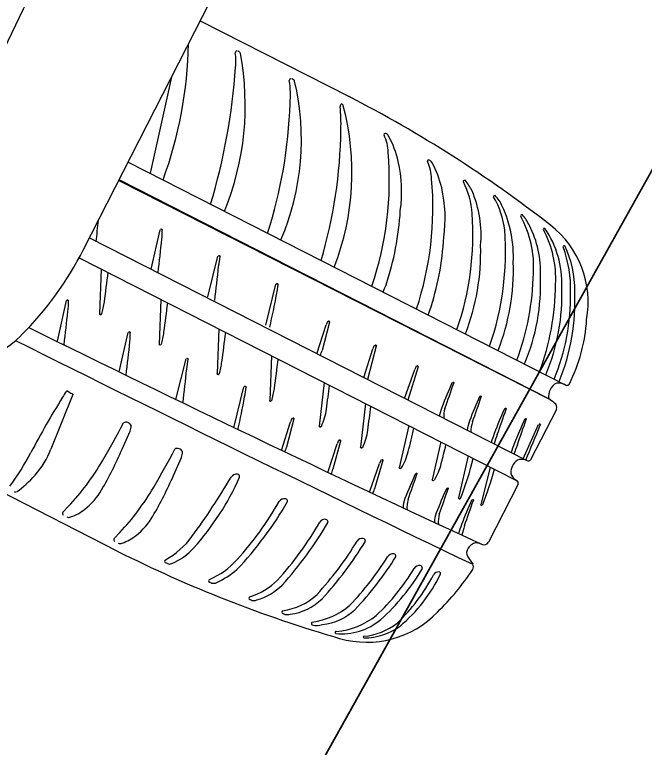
# Model space of a CAD drawing. Extents: x 14104283 to 14128447, y 8633203 to 8671666.
# Drawn here: x 14118572.139 to 14118576.002, y 8668594.383 to 8668598.882 of the extents above; entities that cross this region are included whole.
import ezdxf

# ---------------------------------------------------------------- set-up
doc = ezdxf.new("R2010")
doc.units = 0
for name, color, linetype in [('Cell', 7, 'Continuous'), ('Default', 7, 'Continuous'), ('Terrain', 7, 'Continuous')]:
    doc.layers.add(name, color=color, linetype=linetype)

msp = doc.modelspace()

# ---------------------------------------------------------------- linework, layer by layer
at = {"layer": 'Cell'}
for p, q in [((14118573.2772, 8668598.8442), (14118574.1904, 8668598.3788)), ((14118573.5124, 8668598.6573), (14118573.5124, 8668598.6573)), ((14118573.5234, 8668598.6441), (14118573.5234, 8668598.6441)), ((14118573.8447, 8668598.4862), (14118573.8447, 8668598.4862)), ((14118573.8564, 8668598.4744), (14118573.8564, 8668598.4744)), ((14118574.1361, 8668598.318), (14118574.1361, 8668598.318)), ((14118574.1433, 8668598.334), (14118574.1433, 8668598.334)), ((14118574.155, 8668598.3222), (14118574.155, 8668598.3222)), ((14118572.835, 8668597.9766), (14118575.525, 8668596.6056)), ((14118572.9693, 8668597.9082), (14118572.9693, 8668597.9082)), ((14118574.9457, 8668597.799), (14118574.9457, 8668597.799)), ((14118575.1308, 8668597.706), (14118575.1308, 8668597.706)), ((14118572.9765, 8668597.3188), (14118573.0306, 8668597.5605)), ((14118575.297, 8668597.5871), (14118575.297, 8668597.5871)), ((14118572.5964, 8668597.5076), (14118572.5967, 8668597.509)), ((14118572.5978, 8668597.5113), (14118575.2811, 8668596.1437)), ((14118572.5346, 8668597.3889), (14118575.2188, 8668596.0208)), ((14118573.3237, 8668597.1483), (14118573.386, 8668597.3985)), ((14118572.6703, 8668597.3197), (14118572.6602, 8668597.0453)), ((14118573.6791, 8668596.9761), (14118573.7414, 8668597.2262)), ((14118572.7684, 8668595.5885), (14118569.6904, 8668597.1572)), ((14118572.4006, 8668596.8774), (14118572.4559, 8668597.1258)), ((14118573.036, 8668597.1333), (14118573.0259, 8668596.8589)), ((14118573.9936, 8668596.7999), (14118574.0496, 8668596.9766)), ((14118574.0706, 8668596.9939), (14118574.0247, 8668596.8206)), ((14118572.7807, 8668596.6886), (14118572.8348, 8668596.9304)), ((14118573.3914, 8668596.9521), (14118573.3814, 8668596.6777)), ((14118574.9045, 8668596.9219), (14118574.9045, 8668596.9219)), ((14118574.2805, 8668596.6533), (14118574.3365, 8668596.83)), ((14118573.7137, 8668596.7879), (14118573.7036, 8668596.5135)), ((14118575.1053, 8668596.8196), (14118575.1053, 8668596.8196)), ((14118573.1279, 8668596.5181), (14118573.1902, 8668596.7683)), ((14118575.2671, 8668596.7371), (14118575.2671, 8668596.7371)), ((14118574.5307, 8668596.5255), (14118574.5931, 8668596.7021)), ((14118575.3978, 8668596.6705), (14118575.3978, 8668596.6705)), ((14118574.0378, 8668596.6227), (14118574.0078, 8668596.3558)), ((14118575.48, 8668596.6286), (14118575.48, 8668596.6286)), ((14118575.525, 8668596.6056), (14118575.525, 8668596.6056)), ((14118572.465, 8668596.5695), (14118572.4837, 8668596.5588)), ((14118572.4839, 8668596.5586), (14118572.4926, 8668596.5541)), ((14118573.4833, 8668596.3459), (14118573.5456, 8668596.5961)), ((14118572.4947, 8668596.5489), (14118572.3613, 8668596.2143)), ((14118575.4153, 8668596.5234), (14118575.4153, 8668596.5234)), ((14118574.2914, 8668596.4935), (14118574.2614, 8668596.2265)), ((14118575.4624, 8668596.4584), (14118575.3048, 8668596.1492)), ((14118573.7752, 8668596.2055), (14118573.8313, 8668596.3822)), ((14118573.8522, 8668596.3995), (14118573.8063, 8668596.2262)), ((14118572.8062, 8668596.3755), (14118572.8062, 8668596.3755)), ((14118572.8537, 8668596.3594), (14118572.8537, 8668596.3594)), ((14118574.5566, 8668596.3583), (14118574.4984, 8668596.1003)), ((14118575.2585, 8668596.1553), (14118575.3539, 8668596.366)), ((14118572.7981, 8668596.2133), (14118572.8468, 8668596.3244)), ((14118574.9159, 8668596.3298), (14118574.9159, 8668596.3298)), ((14118574.0608, 8668596.0697), (14118574.1168, 8668596.2464)), ((14118574.1378, 8668596.2638), (14118574.0919, 8668596.0905)), ((14118574.7535, 8668596.258), (14118574.7013, 8668596.0267)), ((14118575.0628, 8668596.255), (14118575.0628, 8668596.255)), ((14118573.1214, 8668596.2149), (14118573.1214, 8668596.2149)), ((14118573.1688, 8668596.1988), (14118573.1688, 8668596.1988)), ((14118573.1133, 8668596.0527), (14118573.162, 8668596.1637)), ((14118574.9208, 8668596.1727), (14118574.8625, 8668595.9147)), ((14118574.9526, 8668596.1565), (14118574.9526, 8668596.1565)), ((14118575.1845, 8668596.1929), (14118575.1845, 8668596.1929)), ((14118574.3154, 8668595.9498), (14118574.3778, 8668596.1265)), ((14118574.3987, 8668596.1438), (14118574.3465, 8668595.9705)), ((14118575.2351, 8668596.1497), (14118575.2351, 8668596.1497)), ((14118575.0567, 8668596.1034), (14118574.9983, 8668595.8732)), ((14118575.1867, 8668596.0547), (14118575.1867, 8668596.0547)), ((14118575.228, 8668595.9986), (14118575.0464, 8668595.6422)), ((14118572.4694, 8668595.8637), (14118572.4339, 8668595.8265)), ((14118574.5223, 8668595.8528), (14118574.5223, 8668595.8528)), ((14118574.7143, 8668595.7637), (14118574.7143, 8668595.7637)), ((14118572.7846, 8668595.7031), (14118572.7491, 8668595.6659)), ((14118574.8622, 8668595.6953), (14118574.8622, 8668595.6953)), ((14118574.9191, 8668595.5531), (14118574.949, 8668595.5071)), ((14118573.0767, 8668595.5113), (14118573.0644, 8668595.5168)), ((14118573.3467, 8668595.3915), (14118573.3344, 8668595.3971)), ((14118573.5931, 8668595.2849), (14118573.5808, 8668595.2905)), ((14118573.7956, 8668595.1993), (14118573.7833, 8668595.2048)), ((14118573.965, 8668595.1344), (14118573.965, 8668595.1344))]:
    msp.add_line(p, q, dxfattribs=at)
for points in [[(14118572.5615, 8668597.44), (14118573.6819, 8668599.6383), (14118577.2893, 8668606.7165)], [(14118572.7774, 8668597.8636), (14118575.4153, 8668596.5234), (14118572.779, 8668597.8667)], [(14118575.3926, 8668597.5689), (14118575.3926, 8668597.5689), (14118575.3926, 8668597.5689)], [(14118575.5142, 8668597.4616), (14118575.5142, 8668597.4616), (14118575.5142, 8668597.4616)], [(14118574.3575, 8668596.8473), (14118574.3034, 8668596.642), (14118574.3034, 8668596.642)], [(14118574.6141, 8668596.7194), (14118574.5513, 8668596.5156), (14118574.5513, 8668596.5156)], [(14118575.1981, 8668596.1202), (14118575.1935, 8668596.1111), (14118575.1888, 8668596.1019)], [(14118574.1084, 8668595.0814), (14118574.1084, 8668595.0814), (14118574.1084, 8668595.0814)], [(14118574.2812, 8668595.0554), (14118574.2812, 8668595.0554), (14118574.2812, 8668595.0554)]]:
    msp.add_lwpolyline(points, dxfattribs=at)
for centre, radius, start, end in [((14118826.5241, 8668475.6298), 282.6387, 152.996762, 154.402271), ((14118570.6757, 8668598.7423), 2.5294, 339.7663, 359.0931), ((14118571.8414, 8668598.3239), 1.7122, 337.7417, 10.7777), ((14118573.5023, 8668598.6494), 0.00986, 87.6149, 189.5211), ((14118573.1914, 8668598.5973), 0.3054, 352.7265, 9.5211), ((14118573.5014, 8668598.6273), 0.032, 69.7581, 87.6149), ((14118573.5002, 8668598.636), 0.0246, 19.2704, 60.2504), ((14118569.6825, 8668598.8215), 3.8209, 343.2268, 356.0554), ((14118662.0345, 8668578.3189), 91.194, 167.215253, 167.595728), ((14118572.3389, 8668598.1145), 1.5596, 336.7582, 13.3417), ((14118573.8337, 8668598.4787), 0.00986, 82.0591, 189.5582), ((14118573.304, 8668598.3895), 0.5273, 354.2078, 9.5582), ((14118573.8272, 8668598.4319), 0.0571, 72.1329, 82.0591), ((14118573.8406, 8668598.4705), 0.0163, 13.966, 75.3847), ((14118570.5645, 8668591.3376), 7.9199, 52.1321, 62.75332), ((14118570.908, 8668598.432), 2.9221, 342.2347, 358.1226), ((14118572.609, 8668597.9118), 1.5995, 338.7472, 14.8668), ((14118574.1522, 8668598.3204), 0.0163, 123.0434, 188.6259), ((14118572.8337, 8668598.2047), 1.3074, 358.7953, 4.9707), ((14118574.1392, 8668598.3183), 0.0163, 13.966, 75.3847), ((14118571.1799, 8668598.2155), 2.9611, 343.4756, 359.2585), ((14118574.4123, 8668598.1455), 0.00765, 63.5292, 205.4782), ((14118574.1733, 8668598.0317), 0.2571, 1.1021, 25.4782), ((14118574.3976, 8668598.1161), 0.0405, 29.0647, 63.5292), ((14118573.9221, 8668597.8518), 0.5846, 12.7691, 29.0647), ((14118572.431, 8668597.8649), 2.0066, 341.0993, 4.9075), ((14118573.6698, 8668597.7946), 0.8432, 352.0615, 12.7691), ((14118574.6792, 8668597.9825), 0.00765, 63.5292, 205.4782), ((14118574.4402, 8668597.8686), 0.2571, 1.1021, 25.4782), ((14118574.6646, 8668597.9531), 0.0405, 29.0647, 63.5292), ((14118574.189, 8668597.6888), 0.5846, 12.7691, 29.0647), ((14118572.7112, 8668597.6992), 1.9937, 341.7463, 5.0175), ((14118574.8991, 8668597.8577), 0.00765, 63.5292, 205.4782), ((14118574.6944, 8668597.6807), 0.2777, 25.2203, 41.4626), ((14118573.9368, 8668597.6316), 0.8432, 352.0615, 12.7691), ((14118574.4934, 8668597.6413), 0.4522, 2.4446, 28.1186), ((14118574.301, 8668597.5275), 0.6995, 354.7816, 22.8456), ((14118575.0843, 8668597.7647), 0.00765, 63.5292, 205.4782), ((14118574.8796, 8668597.5877), 0.2777, 25.2203, 41.4626), ((14118574.6353, 8668597.4991), 0.514, 6.6125, 30.6869), ((14118574.4505, 8668597.3937), 0.7486, 357.5351, 24.6596), ((14118572.7699, 8668597.7767), 1.7379, 341.4381, 356.7502), ((14118573.1665, 8668597.5301), 1.7834, 340.9641, 4.1966), ((14118575.2505, 8668597.6458), 0.00765, 63.5292, 205.4782), ((14118574.6991, 8668597.3378), 0.624, 356.1059, 29.2311), ((14118575.0458, 8668597.4688), 0.2777, 25.2203, 41.4626), ((14118563.4492, 8668598.6265), 9.2591, 352.92971, 353.76243), ((14118573.0371, 8668597.5592), 0.00664, 1.826, 168.3288), ((14118572.7475, 8668597.5427), 0.2967, 352.5556, 3.2204), ((14118573.3673, 8668597.4278), 1.7834, 340.9641, 4.1966), ((14118574.7501, 8668597.3046), 0.6156, 357.3905, 27.3169), ((14118575.3879, 8668597.5657), 0.00572, 34.9757, 201.1589), ((14118574.8119, 8668597.2593), 0.6468, 357.0525, 28.0682), ((14118574.9043, 8668597.2343), 0.5919, 357.6402, 34.422), ((14118575.0576, 8668597.1159), 0.6003, 349.7358, 52.1321), ((14118563.8301, 8668598.4412), 9.2591, 352.90832, 354.19266), ((14118573.0368, 8668597.6137), 1.7379, 341.4381, 356.7502), ((14118573.6146, 8668597.4225), 1.3836, 338.7894, 1.7132), ((14118575.5095, 8668597.4583), 0.00572, 34.9757, 201.1589), ((14118574.7805, 8668597.1938), 0.7698, 358.6423, 19.9335), ((14118574.9539, 8668597.192), 0.6219, 359.1989, 25.6927), ((14118570.7117, 8668598.3827), 2.0762, 314.9336, 332.9942), ((14118573.3925, 8668597.3971), 0.00664, 1.826, 168.3288), ((14118573.035, 8668597.4207), 0.3649, 346.7086, 356.3249), ((14118564.1785, 8668598.2737), 9.2591, 352.88887, 354.19266), ((14118573.8154, 8668597.3201), 1.3836, 338.7894, 1.7132), ((14118563.5193, 8668598.4021), 9.2591, 352.03275, 353.15325), ((14118573.711, 8668597.3254), 1.6108, 339.4966, 358.9347), ((14118574.1074, 8668597.2262), 1.2586, 337.1292, 2.2923), ((14118573.7479, 8668597.2249), 0.00664, 1.826, 168.3288), ((14118573.3904, 8668597.2485), 0.3649, 346.7086, 356.3249), ((14118571.906, 8668598.1511), 2.6772, 338.7049, 339.7277), ((14118573.8818, 8668597.2384), 1.576, 339.6404, 359.5515), ((14118574.2381, 8668597.1596), 1.2586, 337.1292, 2.2923), ((14118570.1695, 8668597.7964), 3.6314, 346.7452, 349.9811), ((14118574.1992, 8668597.156), 1.351, 337.7353, 0.8301), ((14118574.2308, 8668597.1297), 1.3459, 338.1419, 2.2822), ((14118572.4624, 8668597.1245), 0.00664, 1.826, 168.3288), ((14118572.0525, 8668597.1178), 0.4166, 351.9478, 0.9469), ((14118572.1156, 8668597.1989), 0.579, 344.3994, 352.0328), ((14118563.8849, 8668598.2157), 9.2591, 352.03275, 353.15325), ((14118563.2534, 8668597.9963), 9.2591, 352.92971, 354.19266), ((14118572.173, 8668597.988), 2.6772, 339.2218, 339.7277), ((14118572.6669, 8668597.045), 0.00664, 177.8966, 344.3994), ((14118574.6462, 8668597.0675), 1.0038, 333.2001, 356.6547), ((14118623.8001, 8668701.0573), 116.1721, 243.64357, 245.16267), ((14118574.5874, 8668596.7581), 0.5805, 155.6072, 157.8849), ((14118574.0645, 8668596.9954), 0.00625, 345.8781, 157.6725), ((14118572.8413, 8668596.929), 0.00664, 1.826, 168.3288), ((14118572.5517, 8668596.9126), 0.2967, 352.5556, 3.2204), ((14118572.4813, 8668597.0126), 0.579, 344.3994, 352.0328), ((14118564.2404, 8668598.0345), 9.2591, 352.03275, 353.15325), ((14118571.6614, 8668597.4308), 0.7316, 262.2503, 314.9336), ((14118652.5536, 8668757.4149), 179.5456, 243.394289, 244.390961), ((14118563.6343, 8668597.811), 9.2591, 352.90832, 354.19266), ((14118573.0325, 8668596.8587), 0.00664, 177.8966, 344.3994), ((14118574.8744, 8668596.6114), 0.5805, 155.6072, 157.8849), ((14118574.3514, 8668596.8488), 0.00625, 345.8781, 157.6725), ((14118573.8235, 8668596.8726), 0.2078, 336.6051, 345.5252), ((14118573.1967, 8668596.7669), 0.00664, 1.826, 168.3288), ((14118572.8392, 8668596.7905), 0.3649, 346.7086, 356.3249), ((14118572.8368, 8668596.8314), 0.579, 344.3994, 352.0328), ((14118564.5626, 8668597.8703), 9.2591, 352.03275, 353.15325), ((14118563.9827, 8668597.6435), 9.2591, 352.88887, 354.19266), ((14118575.1309, 8668596.4836), 0.5805, 155.6072, 157.8849), ((14118574.608, 8668596.721), 0.00625, 345.8781, 157.6725), ((14118573.388, 8668596.6775), 0.00664, 177.8966, 344.3994), ((14118573.5521, 8668596.5947), 0.00664, 1.826, 168.3288), ((14118564.8776, 8668597.7098), 9.2591, 352.24191, 353.15325), ((14118577.317, 8668595.4854), 2.7402, 155.4689, 158.9373), ((14118562.8238, 8668600.732), 12.6938, 340.35243, 341.09464), ((14118574.8284, 8668596.6209), 0.00474, 337.8597, 152.1726), ((14118575.5092, 8668596.5374), 0.0949, 119.2552, 188.4832), ((14118575.4643, 8668596.4865), 0.1337, 63.012, 90.6282), ((14118575.5269, 8668596.6227), 0.0171, 263.6154, 333.0837), ((14118574.2068, 8668595.4404), 2.0837, 147.2557, 148.3809), ((14118572.4606, 8668596.5634), 0.00755, 53.5517, 147.2557), ((14118573.1946, 8668596.6183), 0.3649, 346.7086, 356.3249), ((14118573.159, 8668596.6672), 0.579, 344.3994, 352.0328), ((14118577.5693, 8668593.3702), 6.0324, 148.38093, 152.09103), ((14118572.4906, 8668596.5502), 0.00438, 342.9865, 62.1806), ((14118569.9737, 8668597.1662), 3.6314, 346.7452, 349.9811), ((14118573.7102, 8668596.5133), 0.00664, 177.8966, 344.3994), ((14118577.4863, 8668595.4025), 2.7402, 155.4689, 158.9373), ((14118562.993, 8668600.649), 12.6938, 340.35243, 341.09464), ((14118574.9976, 8668596.5379), 0.00474, 337.8597, 152.1726), ((14118574.8663, 8668595.7232), 0.9704, 52.9, 55.5435), ((14118565.1312, 8668597.5805), 9.2591, 352.24191, 353.15325), ((14118575.1115, 8668596.3366), 0.3761, 159.1838, 167.5952), ((14118575.432, 8668596.4709), 0.0328, 337.7437, 53.2742), ((14118573.6855, 8668596.5098), 0.3698, 335.0398, 352.2429), ((14118574.9554, 8668596.416), 0.1833, 164.8483, 184.1106), ((14118577.6382, 8668595.3255), 2.7402, 155.4689, 158.9373), ((14118563.145, 8668600.572), 12.6938, 340.35243, 341.09464), ((14118575.1496, 8668596.461), 0.00474, 337.8597, 152.1726), ((14118572.8219, 8668596.3439), 0.0353, 26.0977, 116.4178), ((14118574.3691, 8668596.1636), 0.5805, 155.6072, 157.8849), ((14118573.8461, 8668596.401), 0.00625, 345.8781, 157.6725), ((14118575.1368, 8668596.3091), 0.2218, 159.3778, 174.6475), ((14118575.0995, 8668596.3256), 0.1615, 159.973, 182.5241), ((14118577.7617, 8668595.2626), 2.7402, 155.4689, 158.9373), ((14118563.2684, 8668600.5091), 12.6938, 340.35243, 341.09464), ((14118575.273, 8668596.3981), 0.00474, 337.8597, 152.1726), ((14118569.3654, 8668598.1203), 3.8579, 329.1447, 333.1108), ((14118572.732, 8668596.3651), 0.1218, 340.4713, 357.3385), ((14118574.0144, 8668596.3555), 0.00664, 177.8966, 344.3994), ((14118565.5723, 8668598.4497), 9.2591, 345.93162, 346.84296), ((14118502.1669, 8668626.8507), 79.2933, 337.218636, 337.386463), ((14118575.359, 8668596.3638), 0.00559, 334.3637, 157.1878), ((14118573.9392, 8668596.3805), 0.3698, 335.0398, 352.2429), ((14118578.8383, 8668595.0351), 3.9676, 161.2527, 162.0942), ((14118575.5791, 8668596.1139), 0.5157, 158.371, 165.1651), ((14118574.6547, 8668596.0279), 0.5805, 155.6072, 157.8849), ((14118574.1317, 8668596.2653), 0.00625, 345.8781, 157.6725), ((14118565.7752, 8668598.376), 9.2591, 345.93162, 346.6741), ((14118576.0847, 8668595.8924), 0.9491, 158.038, 161.5408), ((14118571.8472, 8668596.4193), 0.5535, 318.7884, 338.2634), ((14118570.4615, 8668597.2376), 2.5513, 330.038, 336.329), ((14118569.6806, 8668597.9597), 3.8579, 329.1447, 333.1108), ((14118573.1371, 8668596.1833), 0.0353, 26.0977, 116.4178), ((14118573.0471, 8668596.2045), 0.1218, 340.4713, 357.3385), ((14118573.6051, 8668596.2781), 0.2078, 336.6051, 345.5252), ((14118574.2681, 8668596.2263), 0.00664, 177.8966, 344.3994), ((14118574.195, 8668596.2889), 0.3698, 328.7295, 345.9326), ((14118576.755, 8668595.6304), 1.6491, 158.265, 160.3766), ((14118570.6513, 8668597.0345), 1.7961, 324.3037, 332.091), ((14118574.3927, 8668596.1453), 0.00625, 345.8781, 157.6725), ((14118572.7401, 8668596.7191), 2.2829, 339.2756, 345.7321), ((14118571.1091, 8668597.0786), 1.8268, 323.5669, 329.1447), ((14118574.9156, 8668595.9079), 0.5805, 155.6072, 157.8849), ((14118574.3979, 8668596.2152), 0.3698, 328.7295, 345.9326), ((14118575.2478, 8668596.0959), 0.0553, 103.2596, 153.8507), ((14118575.2487, 8668596.0744), 0.0765, 64.7039, 100.2612), ((14118575.2896, 8668596.161), 0.0192, 244.7039, 322.2957), ((14118573.8907, 8668596.1424), 0.2078, 336.6051, 345.5252), ((14118574.5049, 8668596.0994), 0.00664, 171.5863, 338.0892), ((14118577.0908, 8668594.9264), 2.7402, 155.4689, 158.9373), ((14118574.6022, 8668596.0619), 0.00474, 337.8597, 152.1726), ((14118573.1999, 8668596.5936), 1.9481, 338.2033, 345.037), ((14118575.2377, 8668596.0761), 0.0553, 152.1377, 202.7288), ((14118571.7535, 8668596.5014), 0.6781, 305.8147, 318.7884), ((14118570.7766, 8668597.077), 2.5513, 330.038, 336.329), ((14118569.4761, 8668598.4197), 4.6461, 323.8295, 329.2184), ((14118572.0053, 8668596.7127), 1.6553, 318.1775, 336.0975), ((14118573.4996, 8668596.023), 0.0372, 79.9393, 149.2184), ((14118573.5034, 8668596.0444), 0.0155, 351.0484, 79.9393), ((14118562.5976, 8668600.173), 12.6938, 340.35243, 341.09464), ((14118574.7079, 8668596.0257), 0.00664, 171.5863, 338.0892), ((14118575.2556, 8668596.0879), 0.0765, 205.7271, 241.2844), ((14118575.2096, 8668596.004), 0.0192, 343.6927, 61.2844), ((14118571.4982, 8668596.7914), 1.3432, 316.3128, 323.5669), ((14118571.4242, 8668596.918), 1.8268, 323.5669, 329.1447), ((14118577.2828, 8668594.8373), 2.7402, 155.4689, 158.9373), ((14118574.7942, 8668595.9728), 0.00474, 337.8597, 152.1726), ((14118572.1446, 8668595.9636), 0.0133, 243.5482, 295.0917), ((14118572.3135, 8668596.17), 0.4136, 308.1519, 330.038), ((14118574.1453, 8668596.0225), 0.2078, 336.6051, 345.5252), ((14118562.7896, 8668600.0838), 12.6938, 340.35243, 341.09464), ((14118571.8555, 8668597.0228), 2.2605, 316.7702, 329.9855), ((14118571.9816, 8668596.9136), 2.0525, 317.8627, 330.1533), ((14118573.7938, 8668595.8731), 0.0372, 79.9393, 149.2184), ((14118573.7976, 8668595.8945), 0.0155, 351.0484, 79.9393), ((14118574.6369, 8668595.8608), 0.1149, 153.9651, 183.9819), ((14118574.7292, 8668595.857), 0.1833, 164.8483, 184.8365), ((14118574.8691, 8668595.9138), 0.00664, 171.5863, 338.0892), ((14118577.4376, 8668594.7659), 2.7402, 155.4689, 158.9373), ((14118562.9443, 8668600.0124), 12.6938, 340.35243, 341.09464), ((14118574.9489, 8668595.9013), 0.00474, 337.8597, 152.1726), ((14118572.3814, 8668596.0835), 0.3036, 289.6536, 308.1519), ((14118575.0039, 8668595.8732), 0.00566, 179.8371, 327.9589), ((14118572.4481, 8668595.8188), 0.0161, 151.5549, 223.3517), ((14118572.4705, 8668595.8342), 0.0388, 251.0178, 289.6536), ((14118571.8133, 8668596.6308), 1.3432, 316.3128, 323.5669), ((14118572.6287, 8668596.0094), 0.4136, 308.1519, 330.038), ((14118574.8289, 8668595.7717), 0.1149, 153.9651, 183.9819), ((14118574.9212, 8668595.7679), 0.1833, 164.8483, 184.8365), ((14118572.2302, 8668596.7869), 2.0525, 317.8627, 330.1533), ((14118572.1041, 8668596.8961), 2.2605, 317.8628, 329.9855), ((14118574.0424, 8668595.7464), 0.0372, 79.9393, 149.2184), ((14118574.0462, 8668595.7678), 0.0155, 351.0484, 79.9393), ((14118578.6376, 8668594.4755), 3.9676, 161.2527, 162.0942), ((14118575.6903, 8668595.4934), 0.8301, 162.4032, 166.5951), ((14118572.7632, 8668595.6582), 0.0161, 151.5549, 223.3517), ((14118572.6966, 8668595.9229), 0.3036, 289.6536, 308.1519), ((14118572.82, 8668595.975), 0.5038, 298.9737, 323.8295), ((14118574.2715, 8668595.6296), 0.0372, 79.9393, 149.2184), ((14118574.2753, 8668595.651), 0.0155, 351.0484, 79.9393), ((14118572.7856, 8668595.6736), 0.0388, 251.0178, 289.6536), ((14118572.4707, 8668596.7233), 2.0697, 317.3915, 328.7195), ((14118572.3448, 8668596.8332), 2.2781, 317.5062, 328.6659), ((14118575.0146, 8668595.5326), 0.1189, 124.1959, 141.3417), ((14118574.9717, 8668595.5956), 0.0426, 87.7097, 124.1959), ((14118574.9706, 8668595.5664), 0.0719, 63.3474, 87.7097), ((14118575.0185, 8668595.6595), 0.0328, 241.4146, 328.2447), ((14118576.3349, 8668602.6599), 7.9199, 243.23503, 253.85625), ((14118572.9525, 8668595.8652), 0.3844, 292.9216, 318.1775), ((14118574.4585, 8668595.5343), 0.0372, 79.9393, 149.2184), ((14118574.4623, 8668595.5557), 0.0155, 351.0484, 79.9393), ((14118574.9576, 8668595.5781), 0.0459, 141.3417, 212.9964), ((14118573.0688, 8668595.5256), 0.00986, 118.9737, 245.7953), ((14118573.1523, 8668595.8456), 0.4679, 292.8644, 318.662), ((14118572.9319, 8668596.4749), 1.7559, 316.0419, 328.3415), ((14118572.811, 8668596.582), 1.9584, 316.2788, 328.3155), ((14118573.0896, 8668595.5409), 0.0323, 246.4987, 292.9216), ((14118573.4979, 8668596.1237), 1.2662, 312.7393, 329.5326), ((14118573.5288, 8668596.126), 1.2847, 311.7702, 329.8963), ((14118574.6212, 8668595.4626), 0.0372, 79.9393, 149.2184), ((14118574.625, 8668595.484), 0.0155, 351.0484, 79.9393), ((14118574.9242, 8668595.491), 0.0296, 327.0084, 32.9964), ((14118573.105, 8668595.9546), 0.6233, 296.0165, 309.6259), ((14118573.7336, 8668595.9487), 1.0991, 313.1236, 332.5359), ((14118573.8553, 8668595.8885), 0.9998, 310.4747, 333.7247), ((14118574.7408, 8668595.4228), 0.0372, 84.6961, 149.2184), ((14118573.5849, 8668596.3821), 1.6383, 314.5134, 326.3736), ((14118574.7425, 8668595.4499), 0.0101, 336.8561, 79.9046), ((14118573.3389, 8668595.4058), 0.00986, 118.9737, 245.7953), ((14118573.3571, 8668595.4519), 0.0612, 260.2626, 290.3771), ((14118573.4538, 8668595.7167), 0.428, 287.2186, 314.1953), ((14118573.5268, 8668595.6321), 0.3578, 285.8958, 315.1127), ((14118573.5853, 8668595.2993), 0.00986, 118.9737, 245.7953), ((14118573.7321, 8668595.6028), 0.3839, 277.6201, 313.0256), ((14118573.6035, 8668595.3453), 0.0612, 260.2626, 290.3771), ((14118573.7863, 8668595.5404), 0.3425, 277.3439, 314.0687), ((14118573.9021, 8668595.6003), 0.4525, 277.8886, 310.4806), ((14118573.7878, 8668595.2136), 0.00986, 118.9737, 245.7953), ((14118573.9873, 8668595.4876), 0.3527, 276.5018, 312.6861), ((14118574.2997, 8668595.629), 0.6003, 253.8563, 316.2526), ((14118573.808, 8668595.3119), 0.1133, 263.7323, 281.263), ((14118574.1439, 8668595.4527), 0.373, 264.5389, 310.1992), ((14118574.0816, 8668595.5261), 0.4318, 274.0327, 309.6606), ((14118573.969, 8668595.1434), 0.00986, 118.9737, 245.7953), ((14118573.9913, 8668595.2437), 0.1124, 256.4507, 288.6391), ((14118574.2836, 8668595.4267), 0.3713, 269.6243, 306.4486), ((14118574.2437, 8668595.4534), 0.3904, 275.5395, 308.1715), ((14118574.1126, 8668595.0878), 0.00766, 94.815, 236.1616), ((14118574.2828, 8668595.0601), 0.00498, 106.7106, 251.3856)]:
    msp.add_arc(centre, radius, start, end, dxfattribs=at)
at = {"layer": 'Default'}
msp.add_lwpolyline([(14118568.5158, 8668584.424), (14118571.5038, 8668582.9466), (14118576.4415, 8668591.7975), (14118583.2369, 8668603.9783), (14118593.0051, 8668621.4882), (14118594.9178, 8668624.9167), (14118591.9297, 8668626.3941), (14118580.2488, 8668605.4556)], close=True, dxfattribs=at)
at = {"layer": 'Terrain'}
msp.add_lwpolyline([(14118556.8089, 8668563.4389), (14118573.4534, 8668593.2749), (14118580.2488, 8668605.4556), (14118599.7853, 8668640.4754)], dxfattribs=at)

doc.saveas('drawing.dxf')
